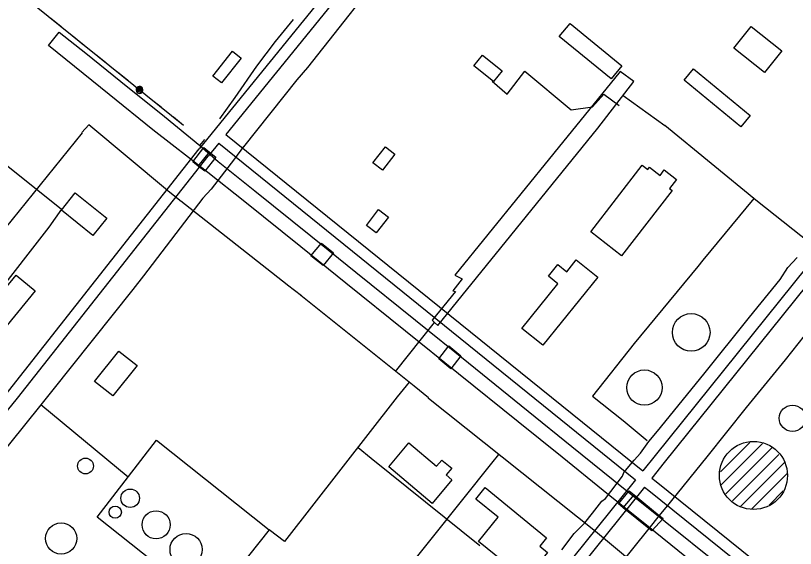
# Model space of a CAD drawing. Extents: x 3297753 to 3335611, y 652252 to 677623.
# Drawn here: x 3308353 to 3310374, y 663428 to 664809 of the extents above; entities that cross this region are included whole.
import ezdxf

# ---------------------------------------------------------------- set-up
doc = ezdxf.new("R2010")
doc.units = 0
for name, color, linetype in [('V-BLDG-OTLN', 7, 'Continuous'), ('V-BRDG-OTLN', 7, 'Continuous'), ('V-DOMW-TANK', 7, 'Continuous'), ('V-RAIL-TRAK', 7, 'Continuous'), ('V-ROAD-CNTR', 7, 'Continuous'), ('V-TOPO-SHOR', 7, 'Continuous'), ('V-UTIL-LINE', 7, 'Continuous')]:
    doc.layers.add(name, color=color, linetype=linetype)

msp = doc.modelspace()

# ---------------------------------------------------------------- linework, layer by layer
at = {"layer": 'V-BLDG-OTLN'}
for points in [[(3309790, 664789), (3309924.1, 664679.1), (3309896.1, 664645), (3309762, 664754.9)], [(3310259, 664781.1), (3310338.6, 664717.6), (3310293.9, 664661.6), (3310214.3, 664725.1)], [(3308937.2, 664699.2), (3308886.2, 664634.9), (3308864.3, 664652.3), (3308915.4, 664716.6)], [(3309563.2, 664706.5), (3309613.6, 664665.8), (3309591.2, 664638.2), (3309540.9, 664679)], [(3310109.9, 664671.1), (3310256.4, 664550.5), (3310232.3, 664521.1), (3310085.7, 664641.7)], [(3309336.2, 664449.8), (3309303.5, 664408.3), (3309278.9, 664427.8), (3309311.6, 664469.2)], [(3309843.4, 664248.4), (3309977.2, 664421.1), (3309991.6, 664410), (3309996, 664415.8), (3310023.1, 664394.7), (3310034.1, 664408.9), (3310066.1, 664384.1), (3310048.1, 664360.8), (3310054.8, 664355.6), (3309923.6, 664186.3)], [(3308507.6, 664349.7), (3308589.2, 664284.1), (3308553, 664239), (3308471.4, 664304.7)], [(3309262.3, 664264.8), (3309293.7, 664306.2), (3309319.1, 664286.9), (3309287.7, 664245.5)], [(3309861.6, 664131.3), (3309719.6, 663954.4), (3309665.2, 663998), (3309758.1, 664113.8), (3309733.7, 664133.4), (3309757.9, 664163.6), (3309781.3, 664144.8), (3309806.1, 664175.8)], [(3308403.7, 664095.5), (3308276.4, 663940.7), (3308226.6, 663981.6), (3308353.9, 664136.5)], [(3308557.5, 663860.3), (3308620.4, 663939.1), (3308667.5, 663901.6), (3308604.5, 663822.8)], [(3309372.3, 663700.9), (3309444.2, 663640.5), (3309457.8, 663656.8), (3309483.1, 663635.6), (3309468.4, 663618.1), (3309483.9, 663605.1), (3309432.7, 663544.2), (3309320.1, 663638.7)], [(3309656, 663361.2), (3309552.3, 663445.6), (3309603.3, 663508.2), (3309545.3, 663555.4), (3309569.5, 663585.2), (3309729.1, 663455.3), (3309711.5, 663433.7), (3309731.6, 663417.3), (3309692.6, 663369.3), (3309674.6, 663384)]]:
    msp.add_lwpolyline(points, close=True, dxfattribs=at)
at = {"layer": 'V-BRDG-OTLN'}
for p, q in [((3308826.1, 664419.1), (3308855.3, 664454.9)), ((3309927.8, 663533), (3309955.7, 663566.6))]:
    msp.add_line(p, q, dxfattribs=at)
for points in [[(3308871.5, 664441.9), (3308843.2, 664405.5), (3308826.1, 664419.1), (3308812.2, 664430.2), (3308840.3, 664466.9), (3308855.3, 664454.9)], [(3309176.7, 664194.2), (3309149.8, 664161), (3309118.3, 664186), (3309145.4, 664219.2)], [(3309507.1, 663926.7), (3309480.6, 663893.4), (3309449.4, 663919.2), (3309476.1, 663952.6)], [(3310002.1, 663473.4), (3309994.4, 663479.5), (3309927.8, 663533), (3309915.6, 663542.8), (3309943, 663577), (3309955.7, 663566.6), (3310021.3, 663512.8), (3310031, 663504.9)]]:
    msp.add_lwpolyline(points, close=True, dxfattribs=at)
at = {"layer": 'V-DOMW-TANK'}
for p, q in [((3310179.8, 663625.9), (3310255.9, 663701.9)), ((3310181.8, 663592.5), (3310288.8, 663699.5)), ((3310193.4, 663568.7), (3310314.5, 663689.8)), ((3310210.6, 663550.6), (3310331.5, 663671.4)), ((3310230.9, 663535.6), (3310346.3, 663650.9)), ((3310261.3, 663530.6), (3310351.7, 663621)), ((3310305.9, 663539.8), (3310342.7, 663576.6))]:
    msp.add_line(p, q, dxfattribs=at)
for centre, radius in [((3310103.9, 663987.8), 48.8), ((3309982.8, 663844.6), 45.7), ((3310366.3, 663765), 34.2), ((3310265.4, 663616.7), 88.2), ((3308534.1, 663641.2), 20.5), ((3308649.8, 663557.6), 24), ((3308611.1, 663521.5), 15.9), ((3308717, 663488.8), 36.4), ((3308470.7, 663453.4), 40.4), ((3308794.6, 663424.7), 41.6)]:
    msp.add_circle(centre, radius, dxfattribs=at)
at = {"layer": 'V-RAIL-TRAK'}
msp.add_lwpolyline([(3310462.3, 664061.4), (3310347.2, 663916.5), (3310246.5, 663792.7), (3310144.5, 663665.3), (3310052.6, 663551.6), (3310045.6, 663542.9), (3310021.3, 663512.8), (3309994.4, 663479.5), (3309951.5, 663426.4), (3309849.1, 663298.6), (3309758.9, 663185.2), (3309661.3, 663064.6), (3309561.1, 662940.8), (3309522.6, 662898.1), (3309508.9, 662882.9), (3309500.8, 662875.8)], dxfattribs=at)
at = {"layer": 'V-ROAD-CNTR'}
for points in [[(3309812.7, 665675.7), (3308828.9, 664463.6)], [(3309828.1, 665647), (3308898.1, 664501.3)], [(3310903.1, 664779), (3310010.7, 663668.7)], [(3310926.6, 664760.2), (3310034.1, 663649.9)], [(3308898.1, 664501.3), (3309978.7, 663628.8)], [(3308011.8, 663439), (3308334.4, 663835.6), (3308828.7, 664463.5)], [(3308879.2, 664478.1), (3308852.2, 664444.7)], [(3308879.2, 664478.1), (3309959.9, 663605.5)], [(3308035.2, 663420.2), (3308357.8, 663816.9), (3308852.3, 664444.9)], [(3310010.7, 663668.7), (3309978.7, 663628.8)], [(3310034.1, 663649.9), (3310002, 663610)], [(3310002, 663610), (3310013, 663601.1), (3310581.7, 663142.6)], [(3309959.9, 663605.5), (3309504.9, 663039.9), (3309115.4, 662550.9)], [(3309983.2, 663586.6), (3309528.3, 663021.1), (3309138.7, 662532.1)], [(3309983.2, 663586.6), (3309994.2, 663577.8), (3310643, 663054.6), (3310652.3, 663047.2)]]:
    msp.add_lwpolyline(points, dxfattribs=at)
at = {"layer": 'V-TOPO-SHOR'}
msp.add_line((3308830.1, 664472.1), (3308843.1, 664487.7), dxfattribs=at)
for points in [[(3308882.3, 664541.6), (3308922.2, 664596.7), (3308978.2, 664678.4), (3309026.4, 664741.7), (3309073.3, 664798.8)], [(3310472, 663099), (3310355, 663191.7), (3310258.1, 663270.7), (3310146.3, 663360), (3310010.5, 663469.3), (3309876.2, 663577.4), (3309769.1, 663663.9), (3309655.6, 663755.4), (3309500.9, 663880.3), (3309363.6, 663990.8), (3309209, 664115.4), (3309092.2, 664209.6), (3308946.7, 664326.3), (3308850.8, 664402.2), (3308708.6, 664513.3), (3308595.1, 664604.3), (3308505.4, 664677.1), (3308438, 664731.7), (3308465.6, 664766.6)], [(3308465.6, 664766.6), (3308534.5, 664711.6), (3308625.2, 664638.3), (3308738.5, 664547.8), (3308830.1, 664472.1), (3308878.1, 664431.2), (3308972.5, 664354.6), (3309118, 664237.9), (3309234.7, 664143.7), (3309389.4, 664019.1), (3309526.7, 663908.6), (3309681.3, 663783.7), (3309794.9, 663692.2), (3309901.9, 663605.7), (3310036.3, 663497.6), (3310172.1, 663388.3), (3310283.8, 663299), (3310380.8, 663220)]]:
    msp.add_lwpolyline(points, dxfattribs=at)
at = {"layer": 'V-UTIL-LINE'}
for p, q in [((3309927.6, 664602.4), (3310035.2, 664524.3)), ((3309337.9, 663886.5), (3309438.6, 664013.2)), ((3308644.2, 663612.5), (3308418.6, 663800))]:
    msp.add_line(p, q, dxfattribs=at)
for points in [[(3308788.4, 664524.2), (3307859.6, 665272.6), (3306923.5, 666026.7), (3306457.9, 666399.3), (3306014.2, 666749), (3305348.4, 665938.4), (3305027.9, 665506.4), (3303933.7, 665349.8), (3302834.6, 665027), (3302360.7, 664797)], [(3309339.8, 664967.5), (3309109.1, 664674.9), (3309109.1, 664674.9), (3309081.9, 664643), (3309081.9, 664643), (3308943.4, 664469.2), (3308943.3, 664469.8), (3308920.5, 664437.9), (3308920.5, 664437.9), (3308859.8, 664359.3), (3308859.8, 664359.3), (3308838.4, 664336.1), (3308838.4, 664335.6), (3308684.5, 664134.4), (3308684.5, 664134.4), (3308656.3, 664099.2), (3308656.8, 664098.7), (3308445.8, 663834.7), (3308445.8, 663834.7), (3308418.6, 663800), (3308418, 663800), (3308212.8, 663544.8)], [(3308470.7, 664780.2), (3308444.2, 664801.5)], [(3308528.3, 664733.8), (3308501.8, 664755.1)], [(3308585.9, 664687.3), (3308559.5, 664708.7)], [(3308643.5, 664640.9), (3308617.1, 664662.2)], [(3309438.6, 664013.2), (3309447.6, 664005.8), (3309610.7, 664207.3), (3309861.6, 664517.2), (3309955.4, 664638.3), (3309919.8, 664664.2), (3309748, 664452.5), (3309490.9, 664136.2), (3309509.9, 664126.4), (3309486.5, 664095.8), (3309492.8, 664093.4), (3309432.2, 664019.4), (3309438.6, 664013.2)], [(3309587.7, 664638.9), (3309627.2, 664605.5), (3309672.9, 664665.4), (3309792.8, 664565.2), (3309848.1, 664572.4), (3309877.8, 664605.6), (3309917.3, 664576)], [(3308673.9, 664616.4), (3308673.7, 664613.6), (3308675.7, 664614.7), (3308675.8, 664617.5), (3308673.4, 664619.1), (3308671.1, 664616.5), (3308671.5, 664611.8), (3308675.6, 664610.8), (3308679.6, 664613.6), (3308679.3, 664618.2), (3308676.5, 664621.7), (3308671.7, 664621.6), (3308668, 664617.6), (3308668.3, 664609.4), (3308671.4, 664607.8), (3308674.9, 664607.5), (3308678.2, 664608.5), (3308680.9, 664610.8), (3308682.5, 664613.9), (3308682.9, 664617.4), (3308681.8, 664620.7), (3308679.6, 664623.4), (3308676.4, 664625.1), (3308672.9, 664625.4), (3308669.6, 664624.3), (3308666.9, 664622.1), (3308665.3, 664619), (3308665, 664615.5), (3308666, 664612.1), (3308668.3, 664609.4)], [(3308123.7, 664585.9), (3308471.8, 664307.7), (3308438.9, 664260.5), (3308438.9, 664260.5), (3308296.6, 664078.5)], [(3308730.8, 664570.6), (3308704.3, 664592)], [(3308788.4, 664524.2), (3308761.9, 664545.5)], [(3310598.1, 662874.8), (3310360, 663064.5), (3310091, 663281.5), (3309949.1, 663393.4), (3309949.1, 663393.4), (3309856.1, 663471.2), (3309856.1, 663471.2), (3309423.3, 663816.6), (3309422.7, 663818.2), (3309385.9, 663848.1), (3309385.9, 663848.1), (3309092.2, 664083.1), (3309093.8, 664082.6), (3309057.5, 664110.3), (3309056.4, 664110.8), (3308781.5, 664327.7), (3308782, 664327.1), (3308748.5, 664353.8), (3308746.3, 664355.4), (3308542.4, 664526.2), (3308524.8, 664505.8), (3308525.4, 664505.3), (3308180.1, 664078.4)], [(3310479.3, 664165.2), (3310275.8, 664327.1), (3310035.2, 664524.3)], [(3310266.4, 664334.8), (3310133.8, 664174.8), (3310121, 664158.8), (3309956.3, 663958.5), (3309847.9, 663822.3), (3309927.3, 663759.3), (3309989.6, 663707.4)], [(3309768.3, 663424), (3309800.9, 663466.4), (3309828.2, 663493.6), (3309847.9, 663518.9), (3309872.5, 663549.8), (3309881.6, 663557), (3309926, 663614.9), (3309929.6, 663624.7), (3309956.4, 663656.2), (3309972.4, 663674.4), (3309993.8, 663704.7), (3310016.8, 663731.8), (3310136.5, 663879), (3310255.1, 664027.4), (3310334.3, 664124.5), (3310354.5, 664155.8), (3310378.6, 664182.3)], [(3309373, 663858.4), (3309341.9, 663820.9), (3309049.8, 663445.5), (3309010.1, 663475.9), (3308665.5, 663041.4)], [(3308853.3, 663278.2), (3308563.8, 663508.5), (3308718.1, 663708), (3309010.1, 663475.9)], [(3309240.9, 663689.3), (3309274.6, 663662), (3309555.8, 663434.8)], [(3309279.3, 663262.9), (3309587.6, 663648.9), (3309605.7, 663671.1)]]:
    msp.add_lwpolyline(points, dxfattribs=at)

doc.saveas('drawing.dxf')
